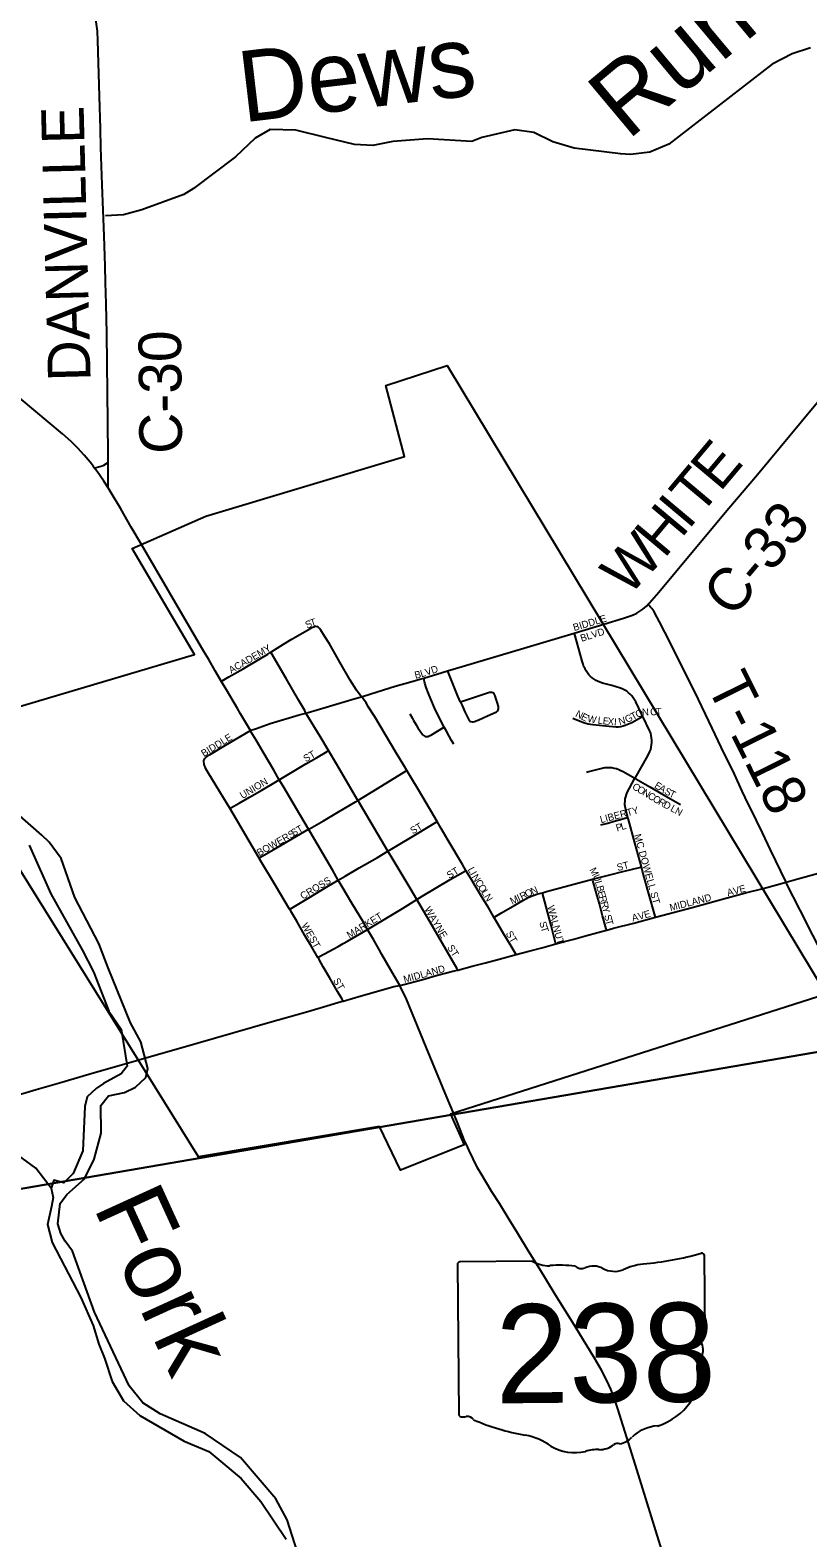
# Model space of a CAD drawing. Extents: x -51392 to 1635000, y 156707 to 696232.
# Drawn here: x 148661 to 154137, y 507736 to 518358 of the extents above; entities that cross this region are included whole.
import ezdxf

# ---------------------------------------------------------------- set-up
doc = ezdxf.new("R2010")
doc.units = 0
for name, color, linetype in [('GM_X_City_Street', 7, 'Continuous'), ('GM_X_City_Street_Text', 7, 'Continuous'), ('GM_X_Corporation', 7, 'Continuous'), ('GM_X_County_Road', 7, 'Continuous'), ('GM_X_County_Road_Text', 7, 'Continuous'), ('GM_X_Minor_River', 7, 'Continuous'), ('GM_X_Minor_River_Text', 7, 'Continuous'), ('GM_X_State_Route', 7, 'Continuous'), ('GM_X_State_Shield', 7, 'Continuous'), ('GM_X_Township', 7, 'Continuous'), ('GM_X_Township_Road', 7, 'Continuous'), ('GM_X_Township_Road_Text', 7, 'Continuous')]:
    doc.layers.add(name, color=color, linetype=linetype)

msp = doc.modelspace()

# ---------------------------------------------------------------- linework, layer by layer
at = {"layer": 'GM_X_City_Street'}
for points in [[(150355, 513975), (150445, 514032), (150500, 514066), (150625, 514138), (150644, 514149), (150658, 514155), (150663, 514157), (150667, 514158), (150670, 514158), (150679, 514156)], [(150993, 513662), (150977, 513682), (150958, 513708), (150915, 513778), (150841, 513906), (150768, 514034), (150734, 514089), (150708, 514130), (150698, 514143), (150693, 514148), (150689, 514151), (150679, 514156)], [(151600, 513844), (151704, 513875), (151877, 513926), (152050, 513978), (152492, 514110)], [(152492, 514110), (152701, 514173)], [(152976, 513523), (152969, 513537), (152925, 513626), (152917, 513640), (152908, 513654), (152898, 513667), (152887, 513679), (152875, 513690), (152862, 513700), (152848, 513709), (152834, 513716), (152818, 513722), (152756, 513741), (152692, 513758), (152661, 513769), (152647, 513776), (152632, 513785), (152619, 513794), (152607, 513805), (152596, 513817), (152586, 513830), (152577, 513844), (152569, 513858), (152561, 513873), (152555, 513890), (152549, 513912), (152522, 514005), (152493, 514106), (152492, 514110)], [(150007, 513771), (150012, 513774), (150060, 513801), (150161, 513859), (150283, 513932), (150334, 513962), (150355, 513975)], [(150603, 513547), (150594, 513564), (150554, 513635), (150464, 513791), (150358, 513970), (150355, 513975)], [(150993, 513662), (151059, 513683), (151231, 513735), (151342, 513767), (151421, 513789), (151432, 513793)], [(151432, 513793), (151562, 513833), (151600, 513844)], [(151577, 513447), (151544, 513511), (151509, 513584), (151483, 513645), (151466, 513685), (151449, 513727), (151440, 513757), (151433, 513790), (151432, 513793)], [(151691, 513624), (151672, 513666), (151601, 513841), (151600, 513844)], [(151691, 513624), (151703, 513599), (151723, 513556), (151741, 513518), (151748, 513503), (151753, 513495), (151758, 513490), (151765, 513486), (151773, 513485), (151781, 513485), (151789, 513488), (151820, 513499), (151850, 513513), (151881, 513527), (151919, 513543), (151939, 513552), (151946, 513556), (151952, 513562), (151957, 513570), (151959, 513576), (151960, 513585), (151959, 513593), (151950, 513624), (151941, 513651), (151935, 513668), (151931, 513678), (151929, 513681), (151925, 513686), (151919, 513689), (151912, 513692), (151904, 513692), (151896, 513691), (151818, 513666), (151726, 513635), (151691, 513624)], [(150603, 513547), (150619, 513551), (150745, 513587), (150950, 513649), (150993, 513662)], [(151313, 513143), (151297, 513169), (151239, 513267), (151087, 513520), (151044, 513589), (151027, 513618), (151009, 513645), (150998, 513656), (150993, 513662)], [(150212, 513423), (150215, 513425), (150247, 513436), (150351, 513472), (150555, 513534), (150603, 513547)], [(150762, 513282), (150703, 513381), (150603, 513547)], [(151334, 513540), (151350, 513512), (151360, 513495), (151379, 513464), (151391, 513443), (151418, 513403), (151423, 513396), (151429, 513390), (151435, 513386), (151443, 513382), (151451, 513381), (151458, 513381), (151466, 513382), (151474, 513385), (151488, 513393), (151572, 513444), (151577, 513447)], [(152482, 513511), (152558, 513480), (152574, 513475), (152590, 513471), (152623, 513466), (152738, 513454), (152787, 513449), (152804, 513450), (152820, 513452), (152836, 513456), (152852, 513461), (152897, 513481), (152969, 513519), (152976, 513523)], [(152920, 513087), (152922, 513089), (153011, 513245), (153025, 513275), (153031, 513290), (153034, 513306), (153037, 513322), (153039, 513339), (153039, 513355), (153037, 513371), (153035, 513388), (153031, 513404), (153025, 513419), (152976, 513523)], [(149886, 513190), (149885, 513202), (149885, 513212), (149886, 513217), (149888, 513222), (149892, 513227), (149897, 513233), (149910, 513243), (149924, 513252), (150037, 513320), (150212, 513423)], [(151644, 513327), (151629, 513353), (151612, 513383), (151593, 513418), (151577, 513447)], [(150415, 513077), (150532, 513146), (150603, 513188), (150677, 513232), (150753, 513276), (150762, 513282)], [(150969, 512931), (150920, 513015), (150820, 513184), (150762, 513282)], [(150066, 512876), (150047, 512908), (149970, 513033), (149911, 513131), (149899, 513154), (149893, 513167), (149889, 513176), (149887, 513184), (149886, 513190)], [(150969, 512931), (151106, 513014), (151309, 513140), (151313, 513143)], [(151527, 512782), (151503, 512822), (151449, 512914), (151395, 513005), (151348, 513084), (151313, 513143)], [(152579, 513130), (152595, 513134), (152688, 513158), (152696, 513160), (152708, 513162), (152724, 513164), (152741, 513164), (152758, 513162), (152774, 513159), (152790, 513155), (152806, 513149), (152821, 513143), (152836, 513136), (152920, 513087)], [(150066, 512876), (150075, 512880), (150132, 512912), (150206, 512953), (150292, 513004), (150390, 513062), (150415, 513077)], [(152870, 512811), (152853, 512876), (152850, 512888), (152849, 512901), (152849, 512910), (152850, 512926), (152852, 512942), (152856, 512957), (152860, 512973), (152866, 512988), (152881, 513017), (152920, 513087)], [(152920, 513087), (152925, 513084), (153024, 513027), (153122, 512970), (153241, 512902)], [(150621, 512728), (150627, 512731), (150726, 512788), (150832, 512851), (150952, 512921), (150969, 512931)], [(151180, 512574), (151085, 512733), (150978, 512916), (150969, 512931)], [(150273, 512525), (150180, 512683), (150115, 512796), (150066, 512876)], [(150273, 512525), (150279, 512529), (150373, 512584), (150456, 512632), (150537, 512679), (150621, 512728)], [(151180, 512574), (151219, 512597), (151389, 512699), (151520, 512778), (151527, 512782)], [(151730, 512437), (151705, 512479), (151605, 512648), (151556, 512733), (151527, 512782)], [(152679, 512758), (152729, 512772), (152773, 512784), (152817, 512796), (152866, 512810), (152870, 512811)], [(152965, 512463), (152919, 512632), (152874, 512796), (152870, 512811)], [(150488, 512164), (150388, 512332), (150279, 512514), (150273, 512525)], [(150831, 512370), (150878, 512398), (150977, 512456), (151106, 512530), (151180, 512574)], [(151384, 512232), (151337, 512312), (151203, 512536), (151180, 512574)], [(151384, 512232), (151422, 512256), (151618, 512373), (151726, 512435), (151730, 512437)], [(151927, 512109), (151890, 512171), (151840, 512255), (151764, 512381), (151730, 512437)], [(152622, 512376), (152742, 512408), (152835, 512431), (152961, 512462), (152965, 512463)], [(153064, 512108), (153062, 512116), (153012, 512290), (152973, 512432), (152965, 512463)], [(150488, 512164), (150494, 512168), (150624, 512245), (150751, 512322), (150831, 512370)], [(152268, 512281), (152298, 512290), (152489, 512340), (152622, 512376)], [(152719, 512017), (152716, 512027), (152692, 512118), (152669, 512202), (152645, 512292), (152624, 512367), (152622, 512376)], [(153064, 512108), (153323, 512177), (153544, 512237), (153699, 512279), (153823, 512311)], [(151037, 512022), (151060, 512036), (151154, 512092), (151284, 512170), (151384, 512232)], [(151672, 511736), (151667, 511745), (151626, 511818), (151478, 512073), (151384, 512232)], [(151927, 512109), (151934, 512112), (151979, 512139), (152073, 512193), (152130, 512226), (152173, 512249), (152204, 512261), (152235, 512272), (152268, 512281)], [(152363, 511920), (152361, 511929), (152330, 512049), (152295, 512181), (152269, 512278), (152268, 512281)], [(150686, 511825), (150641, 511903), (150596, 511980), (150538, 512080), (150497, 512150), (150488, 512164)], [(152084, 511845), (152079, 511852), (152042, 511915), (151997, 511990), (151955, 512062), (151927, 512109)], [(152719, 512017), (152721, 512018), (152769, 512031), (152911, 512067), (153064, 512108)], [(150686, 511825), (150690, 511826), (150734, 511850), (150765, 511867), (150795, 511883), (150830, 511902), (150866, 511922), (150896, 511939), (150936, 511962), (150980, 511989), (151037, 512022)], [(152363, 511920), (152415, 511934), (152489, 511954), (152571, 511977), (152659, 512001), (152719, 512017)], [(152084, 511845), (152172, 511868), (152264, 511893), (152363, 511920)], [(150865, 511518), (150857, 511530), (150825, 511584), (150768, 511683), (150724, 511759), (150695, 511811), (150686, 511825)], [(151672, 511736), (151774, 511763), (151868, 511788), (151964, 511813), (152084, 511845)], [(151265, 511628), (151292, 511634), (151426, 511670), (151521, 511697), (151647, 511730), (151672, 511736)]]:
    msp.add_lwpolyline(points, dxfattribs=at)
at = {"layer": 'GM_X_Corporation'}
msp.add_lwpolyline([(151122, 510634), (149846, 510420), (147983, 513415), (149817, 513960), (149380, 514705), (149899, 514933), (151298, 515355), (151165, 515855), (151597, 515995), (154267, 511567), (151620, 510720), (151716, 510504), (151268, 510327)], close=True, dxfattribs=at)
at = {"layer": 'GM_X_County_Road'}
for points in [[(149209, 515312), (149209, 515367), (149208, 515597), (149201, 516220), (149196, 516429), (149191, 516579), (149188, 516695), (149181, 516908), (149175, 517089), (149169, 517269), (149159, 517531), (149155, 517662), (149149, 517892), (149137, 518285), (149134, 518351), (149128, 518399), (149121, 518448), (149107, 518511), (149077, 518627)], [(153012, 514313), (153023, 514324), (153087, 514399), (153308, 514663), (153582, 514989), (153782, 515228), (154171, 515694), (154498, 516082), (154603, 516208), (154773, 516408), (154961, 516635), (155078, 516773), (155372, 517125), (155583, 517376), (155794, 517627), (156025, 517904), (156184, 518092), (156394, 518344), (156605, 518595), (156616, 518608)], [(149112, 515274), (149116, 515275), (149151, 515284), (149167, 515288), (149180, 515294), (149206, 515310), (149209, 515312)], [(149209, 515134), (149209, 515146), (149209, 515222), (149209, 515312)], [(152701, 514173), (152840, 514215), (152902, 514237), (152933, 514251), (152961, 514268), (152975, 514278), (153000, 514300), (153012, 514313)], [(153984, 512356), (154066, 512379), (154383, 512466), (154446, 512483), (154589, 512520), (154638, 512531), (154670, 512536), (154720, 512541), (154769, 512541), (154819, 512539), (154933, 512526), (155145, 512502), (155456, 512467), (155913, 512416), (156035, 512404)], [(153823, 512311), (153984, 512356)]]:
    msp.add_lwpolyline(points, dxfattribs=at)
at = {"layer": 'GM_X_Minor_River'}
for points in [[(154157, 518233), (154027, 518192), (153886, 518118), (153158, 517555), (153025, 517498), (152889, 517482), (152817, 517486), (152491, 517527), (152341, 517572), (152208, 517637), (152074, 517655), (151841, 517602), (151771, 517574), (151459, 517591), (151215, 517573), (151075, 517546), (150945, 517552), (150741, 517601), (150531, 517652), (150351, 517658), (150246, 517597), (150108, 517465), (149811, 517243), (149743, 517201), (149448, 517092), (149318, 517057), (149192, 517049)], [(149577, 508610), (149455, 508686), (149359, 508807), (149115, 509326), (148959, 509755), (148907, 509826), (148877, 509880), (148856, 509948), (148872, 510092), (148918, 510156), (149043, 510266), (149112, 510404), (149160, 510588), (149159, 510782), (149213, 510850), (149325, 510874), (149402, 510912), (149476, 510978), (149490, 511042), (149441, 511230), (149367, 511365), (149211, 511752), (149144, 511924), (148975, 512248), (148880, 512522), (148794, 512637), (148742, 512687), (148569, 512838)], [(148654, 512615), (148807, 512274), (149027, 511879), (149107, 511724), (149214, 511447), (149301, 511319), (149344, 511058), (149302, 511004), (149178, 510937), (149125, 510901), (149063, 510843), (149045, 510775), (149032, 510462), (148963, 510302), (148897, 510236), (148827, 510255), (148809, 510199), (148822, 510134), (148810, 510070)], [(148809, 510199), (148701, 510341), (148569, 510436), (148510, 510554), (148427, 510863), (148389, 510943), (148321, 511007), (147969, 511305), (147853, 511434), (147771, 511466), (147462, 511663)], [(148810, 510070), (148784, 509944), (148815, 509816), (149018, 509429), (149105, 509232), (149144, 509100), (149184, 509003), (149239, 508837), (149317, 508702), (149433, 508598), (149746, 508417), (149918, 508344), (149976, 508298), (150147, 508153), (150285, 507992), (150464, 507727)], [(150541, 507643), (150470, 507863), (150391, 508012), (150142, 508303), (149894, 508470), (149577, 508610)]]:
    msp.add_lwpolyline(points, dxfattribs=at)
at = {"layer": 'GM_X_State_Route'}
for points in [[(149106, 515283), (149083, 515314), (149041, 515364), (148996, 515413), (148949, 515459), (148888, 515514), (148586, 515767)], [(149446, 514733), (149373, 514857), (149300, 514985), (149232, 515098), (149209, 515134), (149179, 515181), (149132, 515248), (149112, 515274), (149106, 515283)], [(149885, 513981), (149645, 514392), (149446, 514733)], [(150120, 513579), (150043, 513711), (150007, 513771), (149964, 513845), (149918, 513923), (149885, 513981)], [(150252, 513355), (150218, 513413), (150212, 513423), (150143, 513541), (150120, 513579)], [(151119, 511880), (151078, 511951), (151037, 512022), (151010, 512069), (150927, 512208), (150858, 512323), (150831, 512370), (150793, 512437), (150634, 512706), (150621, 512728), (150537, 512871), (150442, 513031), (150415, 513077), (150376, 513144), (150301, 513272), (150252, 513355)], [(151265, 511628), (151198, 511741), (151138, 511846), (151119, 511880)], [(150703, 511470), (150850, 511514), (150865, 511518), (150991, 511554), (151149, 511598), (151222, 511620), (151236, 511623), (151251, 511626), (151265, 511628)], [(151646, 510719), (151640, 510734), (151595, 510841), (151450, 511193), (151312, 511530), (151265, 511628)], [(149425, 511103), (149845, 511224), (150348, 511368), (150599, 511439), (150703, 511470)], [(148249, 510763), (148522, 510841), (148704, 510894), (148868, 510941), (149073, 511002), (149425, 511103)], [(151733, 510508), (151718, 510541), (151672, 510655), (151646, 510719)], [(152249, 509630), (152171, 509756), (152094, 509881), (152034, 509979), (151965, 510091), (151913, 510174), (151836, 510300), (151812, 510342), (151781, 510407), (151753, 510465), (151733, 510508)], [(153437, 506610), (153398, 506720), (153358, 506845), (153306, 507017), (153219, 507300), (153165, 507471), (153121, 507612), (153068, 507785), (152975, 508082), (152912, 508285), (152800, 508645), (152774, 508723), (152750, 508784), (152722, 508844), (152684, 508917), (152635, 509002), (152498, 509226), (152351, 509462), (152249, 509630)]]:
    msp.add_lwpolyline(points, dxfattribs=at)
at = {"layer": 'GM_X_State_Shield'}
for p, q in [((151670, 509663), (151680, 508606)), ((152196, 509686), (151687, 509681)), ((153415, 509171), (153409, 509724)), ((153414, 509171), (153415, 509171))]:
    msp.add_line(p, q, dxfattribs=at)
for centre, major_axis, start_param, end_param in [((152776, 511132), (1845, 17), 4.814394, 5.042369), ((153390, 509726), (19.4, 0.2), 6.141152, 7.989035), ((151690, 509665), (20.2, 0.2), 1.712693, 3.28349), ((152316, 509810), (196, 2), 4.042523, 4.731795), ((152388, 509095), (702, 7), 1.404758, 1.657858), ((152542, 509679), (56.4, 0.5), 3.836095, 5.185415), ((152626, 509557), (117, 1), 0.950623, 2.079405), ((152776, 509726), (141, 1), 4.081561, 5.145723), ((153028, 509371), (371, 3), 1.699011, 2.107814), ((153410, 509130), (30, 0.3), 1.883978, 3.671073), ((153220, 509059), (180, 2), 5.934695, 6.695948), ((153394, 509168), (20.7, 0.2), 5.05454, 6.418171), ((153486, 508940), (131, 1), 2.387724, 3.262537), ((152901, 508864), (462, 4), 5.101752, 6.440018), ((151700, 508604), (20.3, 0.2), 3.00124, 4.508301), ((151702, 508712), (155, 1), 4.665946, 4.897461), ((151735, 508546), (56, 0.5), 0.519207, 1.627899), ((152433, 509502), (1333, 13), 4.195997, 4.488961), ((153101, 508323), (253, 2), 1.647645, 2.488434), ((152048, 508135), (417, 4), 0.823519, 1.323587), ((152495, 508548), (265, 2), 4.026481, 4.996735), ((152652, 508184), (217, 2), 1.495662, 1.94098), ((152668, 508470), (141, 1), 4.691044, 5.507374), ((152797, 508369), (39.7, 0.4), 1.147584, 2.315152), ((152778, 508514), (149, 1), 4.937069, 5.64225)]:
    msp.add_ellipse(centre, major_axis=major_axis, ratio=0.8, start_param=start_param, end_param=end_param, dxfattribs=at)
at = {"layer": 'GM_X_Township'}
for points in [[(156615, 518610), (156029, 512335), (155947, 511459), (154498, 511210), (151626, 510716), (144799, 509542), (137879, 508352), (135814, 507997), (131842, 506508), (126804, 504618)], [(137879, 508352), (144799, 509542), (151626, 510716), (154498, 511210), (155947, 511459), (155787, 509753), (155247, 503773), (155421, 503418), (155960, 502573), (156062, 502444), (156249, 502283), (156897, 501677), (157103, 501507), (157429, 501318), (157691, 501158), (158040, 500911), (158676, 500430), (159105, 500105), (159714, 499486)]]:
    msp.add_lwpolyline(points, dxfattribs=at)
at = {"layer": 'GM_X_Township_Road'}
for points in [[(153984, 512356), (153875, 512584), (153818, 512702), (153776, 512790), (153747, 512849), (153718, 512908), (153676, 512997), (153620, 513115), (153528, 513307), (153464, 513440), (153343, 513691), (153241, 513896), (153167, 514043), (153093, 514189), (153054, 514260), (153045, 514274), (153038, 514284), (153030, 514293), (153017, 514307), (153012, 514313)], [(154374, 511589), (154367, 511603), (154277, 511777), (154172, 511982), (154084, 512157), (153988, 512347), (153984, 512356)]]:
    msp.add_lwpolyline(points, dxfattribs=at)

# ---------------------------------------------------------------- texts
at = {"layer": 'GM_X_City_Street_Text'}
for s, rotation, p in [('S', 24.6231, (150611, 514141)), ('T', 18.5674, (150642, 514155)), ('BIDDLE', 16.4839, (152492, 514124)), ('BLVD', 17.532, (152544, 514048)), ('ACADEMY', 30.384, (150077, 513823)), ('D', 18.3742, (151493, 513822)), ('B', 12.9488, (151374, 513788)), ('L', 16.7572, (151416, 513798)), ('V', 18.2876, (151451, 513809)), ('N', 332.8594, (152496, 513525)), ('T', 27.863, (152905, 513496)), ('O', 22.4252, (152935, 513512)), ('N', 4.2567, (152971, 513528)), ('C', 0.5386, (153027, 513531)), ('T', 0.5386, (153067, 513532)), ('E', 332.8629, (152535, 513505)), ('W', 349.8372, (152582, 513484)), ('L', 354.2406, (152656, 513472)), ('E', 354.2403, (152691, 513468)), ('X', 354.2321, (152726, 513465)), ('I', 355.8327, (152771, 513460)), ('N', 16.0891, (152812, 513461)), ('G', 25.623, (152863, 513476)), ('BIDDLE', 31.8687, (149884, 513236)), ('ST', 30.2817, (150602, 513199)), ('UNION', 31.0702, (150156, 512940)), ('C', 328.7751, (152896, 513015)), ('O', 328.7955, (152930, 512995)), ('E', 327.7426, (153052, 513024)), ('A', 328.2008, (153082, 513005)), ('N', 328.7955, (152968, 512972)), ('C', 329.0186, (153005, 512949)), ('O', 329.9196, (153040, 512928)), ('R', 330.656, (153079, 512906)), ('D', 331.6169, (153114, 512886)), ('S', 332.1027, (153122, 512980)), ('T', 333.9018, (153155, 512962)), ('LIBERTY', 14.8042, (152681, 512770)), ('L', 332.141, (153165, 512859)), ('N', 332.1357, (153196, 512842)), ('BOWERS', 29.6843, (150274, 512536)), ('ST', 30.2817, (150515, 512675)), ('ST', 30.27, (151355, 512691)), ('P', 16.8479, (152794, 512712)), ('L', 15.5157, (152827, 512722)), ('MC DOWELL ST', 285.6467, (152913, 512687)), ('ST', 14.5651, (152799, 512433)), ('CROSS', 31.0726, (150581, 512231)), ('ST', 32.1629, (151613, 512377)), ('L', 298.9004, (151740, 512445)), ('I', 299.339, (151757, 512414)), ('N', 300.8118, (151769, 512393)), ('M', 295.5477, (152598, 512444)), ('U', 292.2791, (152621, 512397)), ('C', 301.4757, (151792, 512355)), ('O', 301.5146, (151812, 512321)), ('L', 301.507, (151835, 512284)), ('R', 25.7242, (152123, 512229)), ('O', 25.7691, (152158, 512246)), ('N', 24.1504, (152198, 512265)), ('L', 286.0524, (152637, 512357)), ('B', 285.0991, (152647, 512324)), ('E', 285.0916, (152657, 512286)), ('AVE', 14.5748, (153575, 512256)), ('WAYNE', 300.5568, (151435, 512165)), ('N', 301.5146, (151854, 512254)), ('M', 25.7513, (152055, 512196)), ('I', 25.735, (152103, 512219)), ('WALNUT', 285.0385, (152302, 512184)), ('R', 285.0877, (152666, 512252)), ('R', 285.093, (152677, 512213)), ('Y', 285.0779, (152687, 512175)), ('MIDLAND', 14.5732, (153171, 512151)), ('WEST', 299.7415, (150569, 512051)), ('MARKET', 31.3367, (150909, 511957)), ('S', 283.7994, (152246, 512072)), ('S', 285.0916, (152702, 512120)), ('T', 285.0683, (152711, 512086)), ('A', 13.2072, (152904, 512078)), ('V', 15.0346, (152949, 512089)), ('E', 15.0683, (152991, 512100)), ('ST', 300.2818, (152008, 511994)), ('T', 287.0958, (152255, 512035)), ('ST', 303.2817, (151595, 511894)), ('MIDLAND', 15.4105, (151297, 511645)), ('ST', 300.2818, (150792, 511662))]:
    msp.add_text(s, height=50, rotation=rotation, dxfattribs=at).set_placement(p)
at = {"layer": 'GM_X_County_Road_Text'}
for s, rotation, p in [('DANVILLE', 91.4704, (149087, 515887)), ('C-30', 90.5385, (149731, 515374)), ('E', 49.9874, (153519, 515099)), ('T', 49.9823, (153375, 514927)), ('I', 49.9864, (153296, 514833)), ('H', 50.0774, (153126, 514630)), ('C-33', 49.9002, (153607, 514208)), ('W', 46.5344, (152874, 514363))]:
    msp.add_text(s, height=300, rotation=rotation, dxfattribs=at).set_placement(p)
at = {"layer": 'GM_X_Minor_River_Text'}
for s, rotation, p in [('Run', 39.929, (152868, 517576)), ('Dews', 6.7555, (150159, 517707)), ('Fork', 294.5391, (149103, 510067))]:
    msp.add_text(s, height=500, rotation=rotation, dxfattribs=at).set_placement(p)
at = {"layer": 'GM_X_State_Shield'}
msp.add_text('238', height=696.1, rotation=0.5385, dxfattribs=at).set_placement((151940, 508683))
at = {"layer": 'GM_X_Township_Road_Text'}
msp.add_text('T-118', height=300, rotation=296.3509, dxfattribs=at).set_placement((153420, 513744))

doc.saveas('drawing.dxf')
